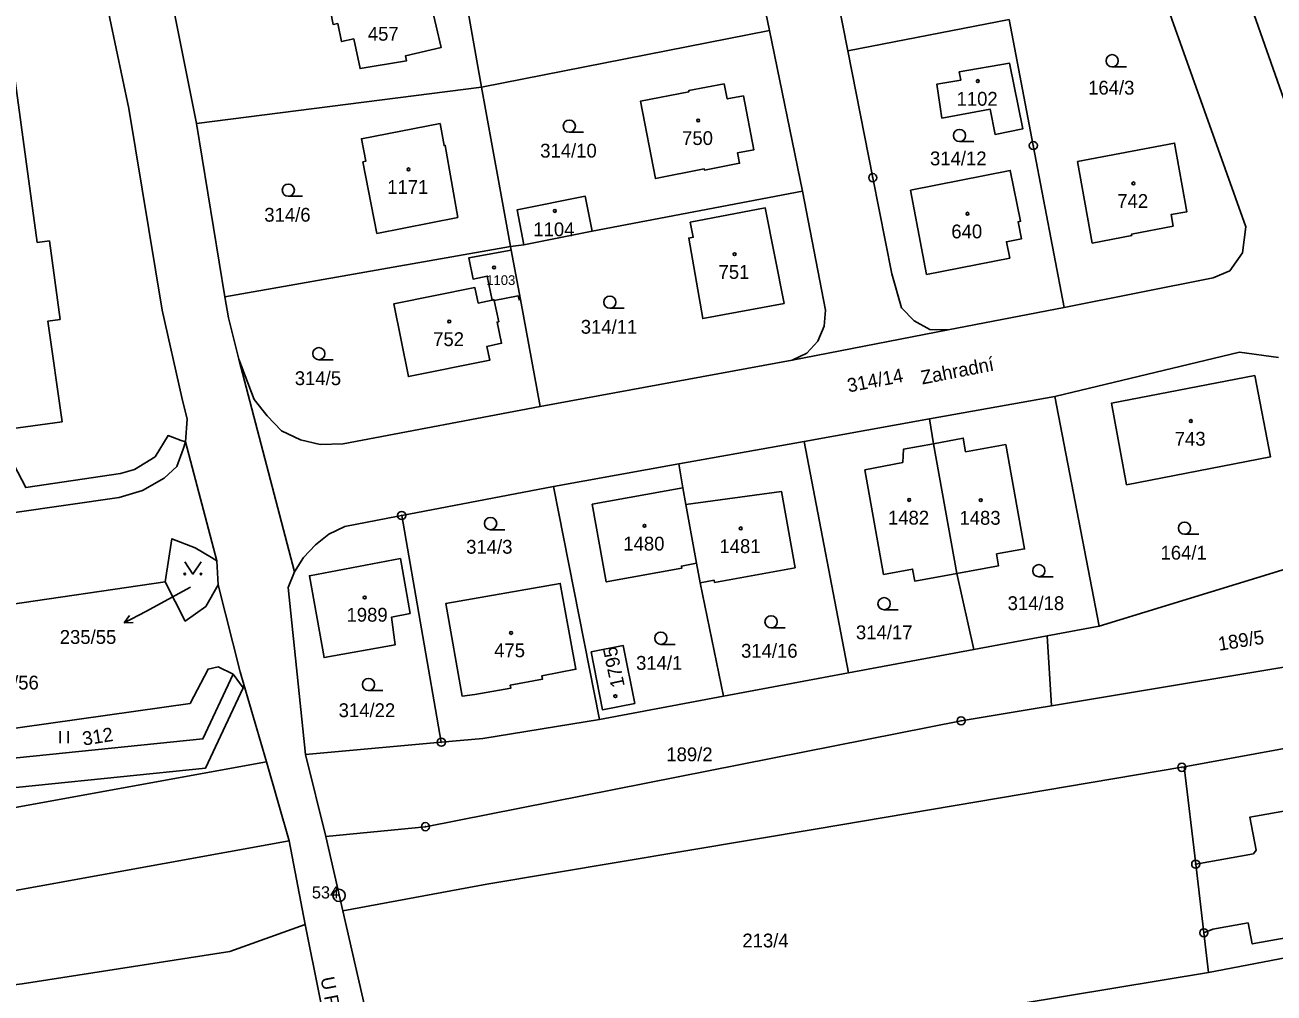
# Model space of a CAD drawing. Extents: x -680203 to -673936, y -1102717 to -1093650.
# Drawn here: x -679164.9 to -679011.3, y -1098321.8 to -1098202.8 of the extents above; entities that cross this region are included whole.
import ezdxf

# ---------------------------------------------------------------- set-up
doc = ezdxf.new("R2010")
doc.units = 0
for name, color, linetype in [('SOxx02xx_Koleje_param další_Popis10', 7, 'Continuous'), ('SOxx02xx_Staničení_Popis10', 7, 'Continuous'), ('SOxxxxxx_Koleje_hlavní_body_Popis10', 7, 'Continuous'), ('SOxxxxxx_Koleje_param další_Popis10', 7, 'Continuous'), ('SOxxxxxx_Osa_bod_P', 7, 'Continuous'), ('x_prac', 7, 'Continuous')]:
    doc.layers.add(name, color=color, linetype=linetype)

msp = doc.modelspace()

# ---------------------------------------------------------------- linework, layer by layer
at = {"layer": 'SOxx02xx_Koleje_param další_Popis10'}
for centre, radius in [((-679040.9, -1098217.61), 0.5), ((-679040.9, -1098217.61), 0.0303), ((-679060.64, -1098221.56), 0.5), ((-679060.64, -1098221.56), 0.0303), ((-679118.56, -1098263.1), 0.5), ((-679118.56, -1098263.1), 0.0303), ((-679049.78, -1098288.35), 0.5), ((-679049.78, -1098288.35), 0.0303), ((-679113.69, -1098290.98), 0.5), ((-679113.69, -1098290.98), 0.0303), ((-679022.64, -1098294.07), 0.5), ((-679022.64, -1098294.07), 0.0303), ((-679115.64, -1098301.37), 0.5), ((-679115.64, -1098301.37), 0.0303), ((-679020.93, -1098305.98), 0.5), ((-679020.93, -1098305.98), 0.0303), ((-679126.26, -1098309.82), 0.75), ((-679126.26, -1098309.82), 0.03), ((-679019.93, -1098314.42), 0.5), ((-679019.93, -1098314.42), 0.0303)]:
    msp.add_circle(centre, radius, dxfattribs=at)
at = {"layer": 'SOxx02xx_Staničení_Popis10'}
for p, q in [((-679144.54, -1098271.91), (-679150.03, -1098274.89)), ((-679150.03, -1098274.89), (-679152.68, -1098276.3)), ((-679152.68, -1098276.3), (-679152.03, -1098275.39)), ((-679152.68, -1098276.3), (-679151.56, -1098276.27))]:
    msp.add_line(p, q, dxfattribs=at)
at = {"layer": 'SOxxxxxx_Koleje_hlavní_body_Popis10'}
for p, q in [((-679031.21, -1098207.93), (-679029.46, -1098207.93)), ((-679097.95, -1098215.97), (-679096.2, -1098215.97)), ((-679049.97, -1098217.12), (-679048.22, -1098217.12)), ((-679132.5, -1098223.84), (-679130.75, -1098223.84)), ((-679092.96, -1098237.62), (-679091.21, -1098237.62)), ((-679128.75, -1098243.95), (-679127, -1098243.95)), ((-679107.63, -1098264.85), (-679105.88, -1098264.85)), ((-679022.31, -1098265.41), (-679020.56, -1098265.41)), ((-679040.22, -1098270.64), (-679038.47, -1098270.64)), ((-679059.25, -1098274.7), (-679057.5, -1098274.7)), ((-679073.14, -1098276.93), (-679071.39, -1098276.93)), ((-679086.7, -1098278.95), (-679084.95, -1098278.95)), ((-679122.64, -1098284.63), (-679120.89, -1098284.63)), ((-679160.56, -1098291.12), (-679160.56, -1098289.62)), ((-679159.56, -1098291.12), (-679159.56, -1098289.62))]:
    msp.add_line(p, q, dxfattribs=at)
msp.add_lwpolyline([(-679145.23, -1098268.8), (-679144.23, -1098270.3), (-679143.23, -1098268.8)], dxfattribs=at)
for centre, radius in [((-679031.21, -1098207.18), 0.75), ((-679097.95, -1098215.22), 0.75), ((-679049.97, -1098216.37), 0.75), ((-679132.5, -1098223.09), 0.75), ((-679092.96, -1098236.87), 0.75), ((-679128.75, -1098243.2), 0.75), ((-679107.63, -1098264.1), 0.75), ((-679022.31, -1098264.66), 0.75), ((-679145.23, -1098270.3), 0.1), ((-679143.23, -1098270.3), 0.1), ((-679040.22, -1098269.89), 0.75), ((-679059.25, -1098273.95), 0.75), ((-679073.14, -1098276.18), 0.75), ((-679086.7, -1098278.2), 0.75), ((-679122.64, -1098283.88), 0.75)]:
    msp.add_circle(centre, radius, dxfattribs=at)
at = {"layer": 'SOxxxxxx_Koleje_param další_Popis10'}
for centre in [(-679047.73, -1098209.68), (-679082.1, -1098214.52), (-679117.73, -1098220.54), (-679028.6, -1098222.26), (-679099.73, -1098225.65), (-679049, -1098225.99), (-679077.62, -1098230.97), (-679107.2, -1098232.61), (-679112.71, -1098239.25), (-679021.53, -1098251.49), (-679056.16, -1098261.19), (-679047.37, -1098261.21), (-679088.7, -1098264.38), (-679076.88, -1098264.69), (-679123.11, -1098273.19), (-679105.11, -1098277.55), (-679092.29, -1098285.32)]:
    msp.add_circle(centre, 0.175, dxfattribs=at)
at = {"layer": 'x_prac'}
for p, q in [((-679068.46, -1098181.99), (-679063.7, -1098205.97)), ((-679073.35, -1098203.47), (-679077.35, -1098184.06)), ((-679148.71, -1098190.17), (-679143.77, -1098214.89)), ((-679108.76, -1098210.44), (-679112.25, -1098190.64)), ((-679016.08, -1098194.78), (-679009.62, -1098213.31)), ((-679043.86, -1098202.09), (-679063.7, -1098205.97)), ((-679108.76, -1098210.44), (-679073.35, -1098203.47)), ((-679069.28, -1098223.2), (-679073.35, -1098203.47)), ((-679143.77, -1098214.89), (-679108.76, -1098210.44)), ((-679105.17, -1098230.02), (-679108.76, -1098210.44)), ((-679143.77, -1098214.89), (-679140.32, -1098236.21)), ((-679095.13, -1098228.15), (-679069.28, -1098223.2)), ((-679103.53, -1098229.82), (-679095.13, -1098228.15)), ((-679105.17, -1098230.02), (-679140.32, -1098236.21)), ((-679105.17, -1098230.02), (-679103.53, -1098229.82)), ((-679105.08, -1098230.48), (-679105.17, -1098230.02)), ((-679103.96, -1098236.55), (-679105.08, -1098230.48)), ((-679107.19, -1098236.56), (-679107.42, -1098236.61)), ((-679107.17, -1098236.68), (-679107.19, -1098236.56)), ((-679106.62, -1098239.27), (-679107.17, -1098236.68)), ((-679101.52, -1098249.68), (-679103.96, -1098236.55)), ((-679051.38, -1098240.28), (-679037.12, -1098237.54)), ((-679051.38, -1098240.28), (-679070.54, -1098244)), ((-679138.6, -1098243.87), (-679131.73, -1098270.03)), ((-679101.52, -1098249.68), (-679070.54, -1098244)), ((-679038.25, -1098248.46), (-679053.66, -1098251.23)), ((-679032.82, -1098276.71), (-679038.25, -1098248.46)), ((-679053.66, -1098251.23), (-679069.07, -1098253.99)), ((-679053.16, -1098254.28), (-679053.66, -1098251.23)), ((-679141.27, -1098268.66), (-679145.12, -1098254.05)), ((-679069.07, -1098253.99), (-679084.47, -1098256.76)), ((-679063.61, -1098282.46), (-679069.07, -1098253.99)), ((-679050.29, -1098270.24), (-679053.16, -1098254.28)), ((-679084.47, -1098256.76), (-679099.88, -1098259.52)), ((-679083.98, -1098259.71), (-679084.47, -1098256.76)), ((-679099.88, -1098259.52), (-679118.56, -1098263.1)), ((-679099.88, -1098259.52), (-679094.25, -1098288.19)), ((-679083.61, -1098261.73), (-679083.98, -1098259.71)), ((-679082.31, -1098268.98), (-679083.61, -1098261.73)), ((-679118.56, -1098263.1), (-679113.69, -1098290.98)), ((-679141.14, -1098271.62), (-679141.27, -1098268.66)), ((-679082.31, -1098268.98), (-679081.88, -1098271.37)), ((-679007.39, -1098268.9), (-679032.82, -1098276.71)), ((-679048.21, -1098279.59), (-679050.29, -1098270.24)), ((-679147.62, -1098271.28), (-679191.88, -1098277.68)), ((-679079.01, -1098285.34), (-679081.88, -1098271.37)), ((-679039.2, -1098277.9), (-679032.82, -1098276.71)), ((-679048.21, -1098279.59), (-679039.2, -1098277.9)), ((-679038.68, -1098286.49), (-679039.2, -1098277.9)), ((-679063.61, -1098282.46), (-679048.21, -1098279.59)), ((-679139.28, -1098282.6), (-679138.03, -1098284.29)), ((-679079.01, -1098285.34), (-679063.61, -1098282.46)), ((-679137.96, -1098283.88), (-679138.03, -1098284.29)), ((-679135.2, -1098293.38), (-679137.96, -1098283.88)), ((-679094.25, -1098288.19), (-679079.01, -1098285.34)), ((-678971.02, -1098284.55), (-679022.34, -1098294.02)), ((-679130.4, -1098292.5), (-679113.69, -1098290.98)), ((-679135.2, -1098293.38), (-679172.84, -1098300.26)), ((-679132.38, -1098303.13), (-679135.2, -1098293.38)), ((-679130.4, -1098292.5), (-679127.87, -1098302.57)), ((-679022.34, -1098294.02), (-679020.93, -1098305.98)), ((-679125.78, -1098311.74), (-679127.87, -1098302.57)), ((-679132.38, -1098303.13), (-679130.44, -1098313.41)), ((-679019.93, -1098314.42), (-679020.93, -1098305.98)), ((-679019.35, -1098319.29), (-678968.26, -1098309.47)), ((-679125.78, -1098311.74), (-679120.11, -1098336.51)), ((-679019.93, -1098314.42), (-679019.35, -1098319.29))]:
    msp.add_line(p, q, dxfattribs=at)
for points in [[(-679122.2, -1098196.01), (-679124.82, -1098196.46), (-679124.41, -1098198.74), (-679127.63, -1098199.32), (-679127, -1098202.72), (-679126.41, -1098202.6), (-679125.94, -1098204.82), (-679124.45, -1098204.5), (-679123.68, -1098208.14), (-679117.96, -1098207.17), (-679118.1, -1098206.58), (-679113.71, -1098205.57), (-679114.93, -1098200.29), (-679115.72, -1098196.84), (-679118.2, -1098186.19), (-679123.72, -1098187.26), (-679122.2, -1098196.01)], [(-679145.12, -1098254.05), (-679144.92, -1098251.26), (-679145.58, -1098248.59), (-679148, -1098237.85), (-679152.12, -1098213.04), (-679156.01, -1098194.57), (-679157.28, -1098190.97), (-679159.27, -1098187.98)], [(-679037.12, -1098237.54), (-679018.79, -1098233.89), (-679016.75, -1098233.03), (-679015.17, -1098230.79), (-679014.75, -1098227.61), (-679025.12, -1098198.46)], [(-679176.29, -1098202.19), (-679176.18, -1098202.96), (-679178.36, -1098203.28), (-679178.34, -1098203.42), (-679178.31, -1098203.6), (-679182.28, -1098204.8), (-679193.67, -1098208.18), (-679193.31, -1098209.43), (-679182.09, -1098206.14), (-679181.99, -1098206.89), (-679175.67, -1098253.67), (-679160.32, -1098251.58), (-679162.05, -1098239.19), (-679160.56, -1098238.99), (-679161.88, -1098229.33), (-679163.36, -1098229.53), (-679166.72, -1098204.82), (-679168.65, -1098205.07), (-679172.87, -1098205.65), (-679173.3, -1098202.74)], [(-679043.86, -1098202.09), (-679040.9, -1098217.61), (-679037.12, -1098237.54)], [(-679063.7, -1098205.97), (-679060.64, -1098221.56), (-679058.31, -1098233.4), (-679057.09, -1098237.57), (-679055.53, -1098239.17), (-679053.62, -1098240.22), (-679051.38, -1098240.28)], [(-679049.83, -1098209.56), (-679052.77, -1098210.07), (-679052.14, -1098214.24), (-679046.19, -1098213.14), (-679045.61, -1098216.24), (-679042.2, -1098215.56), (-679043.82, -1098207.48), (-679050.01, -1098208.55), (-679049.83, -1098209.56)], [(-679078.9, -1098210), (-679083.27, -1098210.85), (-679083.24, -1098211), (-679089.21, -1098212.17), (-679087.35, -1098221.67), (-679081.36, -1098220.48), (-679081.34, -1098220.63), (-679077.01, -1098219.78), (-679077.26, -1098218.5), (-679075.26, -1098218.12), (-679076.54, -1098211.5), (-679078.54, -1098211.88), (-679078.9, -1098210)], [(-679123.35, -1098219.6), (-679121.61, -1098228.41), (-679111.66, -1098226.44), (-679113.21, -1098217.59), (-679113.35, -1098217.62), (-679113.83, -1098214.91), (-679123.5, -1098216.77), (-679122.96, -1098219.52), (-679123.35, -1098219.6)], [(-679023.7, -1098227.53), (-679023.96, -1098226.1), (-679022.02, -1098225.75), (-679023.54, -1098217.3), (-679035.46, -1098219.57), (-679033.66, -1098229.6), (-679028.8, -1098228.66), (-679028.83, -1098228.52), (-679023.7, -1098227.53)], [(-679043.79, -1098231.46), (-679044.2, -1098229.43), (-679042.35, -1098229.06), (-679042.77, -1098226.97), (-679042.47, -1098226.91), (-679043.73, -1098220.67), (-679055.99, -1098223.1), (-679054.02, -1098233.46), (-679043.79, -1098231.46)], [(-679095.13, -1098228.15), (-679095.98, -1098223.85), (-679104.38, -1098225.52), (-679103.53, -1098229.82)], [(-679070.54, -1098244), (-679068.73, -1098243.15), (-679067.4, -1098241.65), (-679066.62, -1098239.83), (-679066.44, -1098237.84), (-679069.28, -1098223.2)], [(-679071.52, -1098237.03), (-679073.86, -1098225.28), (-679083.07, -1098227.03), (-679082.72, -1098228.88), (-679083.27, -1098228.98), (-679081.54, -1098238.88), (-679071.52, -1098237.03)], [(-679105.08, -1098230.48), (-679110.31, -1098231.42), (-679109.79, -1098234.02), (-679108.04, -1098233.67), (-679107.42, -1098236.61)], [(-679107.42, -1098236.61), (-679109.15, -1098236.98), (-679109.55, -1098235.07), (-679119.54, -1098237.08), (-679117.74, -1098246.02), (-679107.73, -1098244.02), (-679108.09, -1098242.32), (-679106.27, -1098241.93), (-679106.82, -1098239.32), (-679106.62, -1098239.27)], [(-679140.32, -1098236.21), (-679139.86, -1098238.78), (-679138.6, -1098243.87)], [(-679107.17, -1098236.68), (-679104.24, -1098236.08), (-679104.13, -1098236.59), (-679103.96, -1098236.55)], [(-679138.6, -1098243.87), (-679136.69, -1098248.82), (-679135.09, -1098250.86), (-679133.34, -1098252.68), (-679131.01, -1098253.81), (-679128.58, -1098254.38), (-679125.76, -1098254.28), (-679101.52, -1098249.68)], [(-679038.25, -1098248.46), (-679015.54, -1098243.03), (-679010.74, -1098243.69)], [(-679013.65, -1098245.88), (-679031.29, -1098249.29), (-679029.43, -1098259.32), (-679011.75, -1098255.9), (-679013.65, -1098245.88)], [(-679192.2, -1098258.52), (-679167.23, -1098254.94), (-679164.78, -1098259.68), (-679153.15, -1098257.92), (-679151.4, -1098257.45), (-679148.86, -1098255.87), (-679147.29, -1098253.28), (-679145.66, -1098253.87), (-679145.12, -1098254.05)], [(-679050.29, -1098270.24), (-679045.16, -1098269.29), (-679045.42, -1098267.83), (-679041.98, -1098267.21), (-679044.29, -1098254.38), (-679049.22, -1098255.27), (-679049.52, -1098253.59), (-679053.16, -1098254.28)], [(-679233.58, -1098271.94), (-679230.81, -1098271.53), (-679229.96, -1098266.68), (-679200.64, -1098262.5), (-679188.44, -1098260.8), (-679168.77, -1098258.07), (-679166.42, -1098262.78), (-679153.28, -1098260.9), (-679150.41, -1098260.03), (-679147.75, -1098258.51), (-679146.21, -1098257.07), (-679145.44, -1098254.95), (-679145.12, -1098254.05)], [(-679053.16, -1098254.28), (-679056.85, -1098254.94), (-679056.96, -1098256.58), (-679061.61, -1098257.49), (-679059.3, -1098270.34), (-679055.74, -1098269.7), (-679055.47, -1098271.17), (-679050.29, -1098270.24)], [(-679083.98, -1098259.71), (-679095.13, -1098261.71), (-679093.41, -1098271.27), (-679084.12, -1098269.6), (-679084.17, -1098269.32), (-679082.31, -1098268.98)], [(-679081.88, -1098271.37), (-679080.14, -1098271.06), (-679080.09, -1098271.33), (-679070.19, -1098269.53), (-679071.86, -1098260.17), (-679083.61, -1098261.73)], [(-679118.56, -1098263.1), (-679118.98, -1098263.18), (-679125.55, -1098264.44), (-679127.52, -1098265.4), (-679129.16, -1098266.7), (-679130.63, -1098268.25), (-679131.73, -1098270.03)], [(-679141.27, -1098268.66), (-679141.94, -1098268.27), (-679143.97, -1098267.08), (-679146.8, -1098265.96), (-679147.62, -1098271.28)], [(-679118.69, -1098268.41), (-679117.53, -1098275.14), (-679119.83, -1098275.61), (-679119.35, -1098279), (-679128.11, -1098280.58), (-679129.91, -1098270.51), (-679118.69, -1098268.41)], [(-679130.4, -1098292.5), (-679132.52, -1098271.97), (-679131.73, -1098270.03)], [(-679147.62, -1098271.28), (-679145.16, -1098276.08), (-679142.65, -1098274.3), (-679141.14, -1098271.62)], [(-679137.96, -1098283.88), (-679138.42, -1098282.31), (-679141.14, -1098271.62)], [(-679109.56, -1098285.13), (-679105.15, -1098284.34), (-679105.22, -1098283.95), (-679101.23, -1098283.23), (-679101.31, -1098282.81), (-679097.14, -1098282.02), (-679099.07, -1098271.45), (-679113.12, -1098273.91), (-679111.13, -1098285.31), (-679109.56, -1098285.13)], [(-679038.68, -1098286.49), (-679001.02, -1098280.22), (-679001.47, -1098277.76), (-678997.49, -1098277.03)], [(-679095.28, -1098279.88), (-679091.32, -1098279.1), (-679089.9, -1098286.22), (-679093.87, -1098287), (-679095.28, -1098279.88)], [(-679201.09, -1098296.22), (-679184.77, -1098294.84), (-679142.99, -1098290.57), (-679139.28, -1098282.6)], [(-679190.32, -1098286.64), (-679189.3, -1098292.55), (-679144.57, -1098286.23), (-679142.36, -1098282), (-679141.13, -1098281.72), (-679139.28, -1098282.6)], [(-679138.03, -1098284.29), (-679142.66, -1098294.16), (-679184.51, -1098298.43), (-679216.57, -1098297.89), (-679269.68, -1098288.69)], [(-679127.87, -1098302.57), (-679115.64, -1098301.37), (-679049.78, -1098288.35), (-679040.43, -1098286.79), (-679038.68, -1098286.49)], [(-679113.69, -1098290.98), (-679108.6, -1098290.52), (-679094.25, -1098288.19)], [(-679020.93, -1098305.98), (-679013.84, -1098304.69), (-679013.52, -1098304.26), (-679014.27, -1098300.2), (-678974.9, -1098293.22), (-678972.24, -1098308.32), (-679013.98, -1098315.78), (-679014.49, -1098313.2), (-679018.84, -1098313.99), (-679019.93, -1098314.42)], [(-679022.34, -1098294.02), (-679022.64, -1098294.07), (-679067.47, -1098301.63), (-679108.1, -1098308.45), (-679125.78, -1098311.74)], [(-679132.38, -1098303.13), (-679171.07, -1098310.11), (-679208.68, -1098317.19)], [(-679130.44, -1098313.41), (-679139.7, -1098316.72), (-679165.24, -1098320.69), (-679184.54, -1098323.11), (-679208.97, -1098327.27), (-679246.6, -1098336.69), (-679287.41, -1098357.9), (-679304.72, -1098370.93), (-679316.56, -1098380.19)], [(-679128.63, -1098340.16), (-679126.87, -1098331.13), (-679130.44, -1098313.41)], [(-679019.35, -1098319.29), (-679071.6, -1098327.97), (-679120.11, -1098336.51)]]:
    msp.add_lwpolyline(points, dxfattribs=at)

# ---------------------------------------------------------------- texts
at = {"layer": 'SOxx02xx_Koleje_param další_Popis10'}
msp.add_text('534', height=1.5, dxfattribs=at).set_placement((-679129.6, -1098310.2))
at = {"layer": 'SOxx02xx_Staničení_Popis10'}
for s, rotation, p in [('Zahradní', 11, (-679054.56, -1098247)), ('U Rybnícku', 281, (-679128.55, -1098319.99))]:
    msp.add_text(s, height=1.7, rotation=rotation, dxfattribs=at).set_placement(p)
at = {"layer": 'SOxxxxxx_Osa_bod_P'}
for s, height, p in [('457', 1.7, (-679122.72, -1098204.71)), ('164/3', 1.7, (-679034.16, -1098211.34)), ('1102', 1.7, (-679050.34, -1098212.71)), ('750', 1.7, (-679084.08, -1098217.54)), ('314/10', 1.7, (-679101.53, -1098219.09)), ('314/12', 1.7, (-679053.6, -1098220.04)), ('1171', 1.7, (-679120.34, -1098223.56)), ('742', 1.7, (-679030.58, -1098225.28)), ('314/6', 1.7, (-679135.45, -1098226.97)), ('1104', 1.7, (-679102.37, -1098228.76)), ('640', 1.7, (-679050.98, -1098229.02)), ('1103', 1.2, (-679108.16, -1098234.76)), ('751', 1.7, (-679079.6, -1098234)), ('314/11', 1.7, (-679096.54, -1098240.75)), ('752', 1.7, (-679114.69, -1098242.27)), ('314/5', 1.7, (-679131.7, -1098247.07)), ('743', 1.7, (-679023.51, -1098254.52)), ('1482', 1.7, (-679058.77, -1098264.22)), ('1483', 1.7, (-679049.98, -1098264.24)), ('314/3', 1.7, (-679110.63, -1098267.8)), ('1480', 1.7, (-679091.31, -1098267.41)), ('1481', 1.7, (-679079.49, -1098267.72)), ('164/1', 1.7, (-679025.26, -1098268.53)), ('314/18', 1.7, (-679044.06, -1098274.74)), ('1989', 1.7, (-679125.34, -1098276.16)), ('314/17', 1.7, (-679062.71, -1098278.32)), ('235/55', 1.7, (-679160.6, -1098278.89)), ('475', 1.7, (-679107.19, -1098280.53)), ('314/16', 1.7, (-679076.83, -1098280.59)), ('314/1', 1.7, (-679089.74, -1098282.08)), ('235/56', 1.7, (-679170.13, -1098284.5)), ('314/22', 1.7, (-679126.31, -1098287.9)), ('189/2', 1.7, (-679086.02, -1098293.33)), ('213/4', 1.7, (-679076.67, -1098316.22))]:
    msp.add_text(s, height=height, dxfattribs=at).set_placement(p)
for s, rotation, p in [('314/14', 11, (-679063.61, -1098247.98)), ('189/5', 9, (-679018.05, -1098279.75)), ('1795', 102, (-679091.12, -1098284.06)), ('312', 9, (-679157.68, -1098291.41))]:
    msp.add_text(s, height=1.7, rotation=rotation, dxfattribs=at).set_placement(p)

doc.saveas('drawing.dxf')
